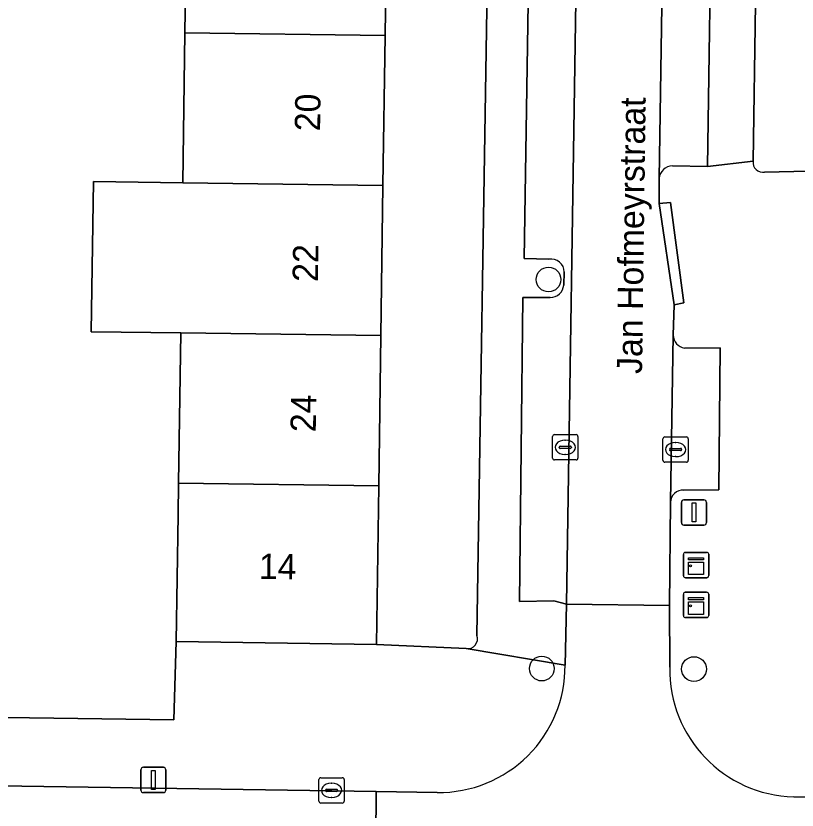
# Model space of a CAD drawing. Extents: x 163683 to 164494, y 382709 to 383872.
# Drawn here: x 164173.17 to 164204.03, y 383440.62 to 383471.99 of the extents above; entities that cross this region are included whole.
import ezdxf

# ---------------------------------------------------------------- set-up
doc = ezdxf.new("R2010")
doc.units = 0
for name, color, linetype in [('IMGEO_Boom', 7, 'Continuous'), ('IMGEO_Erf', 7, 'Continuous'), ('IMGEO_Kast', 7, 'Continuous'), ('IMGEO_Kolk', 7, 'Continuous'), ('IMGEO_Lichtmast', 7, 'Continuous'), ('IMGEO_Openbare_ruimte_label', 7, 'Continuous'), ('IMGEO_Pand', 7, 'Continuous'), ('IMGEO_Pand_nummerreeks', 7, 'Continuous'), ('IMGEO_Parkeervlak_open', 7, 'Continuous'), ('IMGEO_Rijbaan_lokaal_open', 7, 'Continuous'), ('IMGEO_Voetpad_open', 7, 'Continuous')]:
    doc.layers.add(name, color=color, linetype=linetype)

msp = doc.modelspace()

# ---------------------------------------------------------------- linework, layer by layer
at = {"layer": 'IMGEO_Boom'}
for centre in [(164194.213, 383461.577), (164193.949, 383446.208), (164199.96, 383446.187)]:
    msp.add_circle(centre, 0.489, dxfattribs=at)
at = {"layer": 'IMGEO_Erf'}
for points in [[(164206.675, 383500), (164206.697, 383501.724), (164206.773, 383507.675), (164206.849, 383513.628), (164206.925, 383519.592), (164207.001, 383525.531), (164207.078, 383531.602), (164203.243, 383531.617), (164203.251, 383530.978), (164203.121, 383522.202), (164202.293, 383466.252)], [(164192.137, 383524.726), (164188.515, 383524.776), (164188.428, 383518.626), (164188.344, 383512.702), (164188.26, 383506.776), (164188.176, 383500.853), (164188.164, 383500), (164188.092, 383494.936), (164188.009, 383489.007), (164187.925, 383483.077), (164187.841, 383477.148), (164187.757, 383471.218), (164187.673, 383465.289), (164187.589, 383459.359), (164187.506, 383453.43), (164187.417, 383447.162), (164190.956, 383446.995)], [(164191.386, 383447.517), (164192.612, 383524.252)], [(164202.751, 383465.821), (164206.24, 383465.895), (164206.318, 383472.01), (164206.394, 383477.952), (164206.47, 383483.893), (164206.545, 383489.835), (164206.621, 383495.776), (164206.675, 383500)], [(164166.947, 383473.228), (164166.862, 383469.394), (164169.464, 383469.357), (164169.409, 383465.536), (164172.502, 383465.494), (164172.473, 383463.354), (164169.379, 383463.396), (164169.325, 383459.606), (164169.265, 383455.334), (164166.663, 383455.371), (164166.561, 383448.47), (164169.148, 383448.349), (164168.959, 383444.331), (164179.41, 383444.177), (164179.509, 383447.276), (164179.581, 383452.276), (164179.599, 383453.537), (164179.683, 383459.466), (164176.149, 383459.516), (164176.233, 383465.446), (164179.767, 383465.396), (164179.852, 383471.325), (164179.936, 383477.255)]]:
    msp.add_lwpolyline(points, dxfattribs=at)
for centre, radius, start, end in [((164202.685, 383466.209), 0.394, 173.7593, 279.7199), ((164191.013, 383447.386), 0.395, 261.7569, 19.2828)]:
    msp.add_arc(centre, radius, start, end, dxfattribs=at)
at = {"layer": 'IMGEO_Kast'}
for p, q in [((164199.542, 383449.873), (164199.542, 383450.714)), ((164199.542, 383450.714), (164199.542, 383449.873)), ((164199.617, 383450.798), (164200.458, 383450.798)), ((164200.458, 383450.798), (164199.617, 383450.798)), ((164200.542, 383450.723), (164200.542, 383449.882)), ((164200.542, 383449.882), (164200.542, 383450.723)), ((164200.467, 383449.798), (164199.626, 383449.798)), ((164199.626, 383449.798), (164200.467, 383449.798)), ((164199.542, 383448.297), (164199.542, 383449.138)), ((164199.542, 383449.138), (164199.542, 383448.297)), ((164199.617, 383449.222), (164200.458, 383449.222)), ((164200.458, 383449.222), (164199.617, 383449.222)), ((164200.542, 383449.147), (164200.542, 383448.306)), ((164200.542, 383448.306), (164200.542, 383449.147)), ((164200.467, 383448.222), (164199.626, 383448.222)), ((164199.626, 383448.222), (164200.467, 383448.222))]:
    msp.add_line(p, q, dxfattribs=at)
for points in [[(164199.737, 383450.588), (164200.337, 383450.588), (164200.337, 383450.503), (164199.737, 383450.503), (164199.737, 383450.588)], [(164199.737, 383450.413), (164200.337, 383450.413), (164200.337, 383449.924), (164199.737, 383449.924), (164199.737, 383450.413)], [(164199.737, 383449.012), (164200.337, 383449.012), (164200.337, 383448.927), (164199.737, 383448.927), (164199.737, 383449.012)], [(164199.737, 383448.837), (164200.337, 383448.837), (164200.337, 383448.348), (164199.737, 383448.348), (164199.737, 383448.837)]]:
    msp.add_lwpolyline(points, dxfattribs=at)
for centre in [(164199.821, 383450.262), (164199.821, 383448.686)]:
    msp.add_circle(centre, 0.0377, dxfattribs=at)
for centre, start, end in [((164199.62, 383450.72), 92.4484, 184.2845), ((164199.62, 383450.72), 92.4484, 184.2845), ((164200.464, 383450.72), 2.4484, 94.2845), ((164200.464, 383450.72), 2.4484, 94.2845), ((164199.62, 383449.876), 182.4484, 274.2845), ((164199.62, 383449.876), 182.4484, 274.2845), ((164200.464, 383449.876), 272.4484, 4.2845), ((164200.464, 383449.876), 272.4484, 4.2845), ((164199.62, 383449.144), 92.4484, 184.2845), ((164199.62, 383449.144), 92.4484, 184.2845), ((164200.464, 383449.144), 2.4484, 94.2845), ((164200.464, 383449.144), 2.4484, 94.2845), ((164199.62, 383448.3), 182.4484, 274.2845), ((164199.62, 383448.3), 182.4484, 274.2845), ((164200.464, 383448.3), 272.4484, 4.2845), ((164200.464, 383448.3), 272.4484, 4.2845)]:
    msp.add_arc(centre, 0.0779, start, end, dxfattribs=at)
at = {"layer": 'IMGEO_Kolk'}
for p, q in [((164194.448, 383455.448), (164195.3, 383455.448)), ((164194.373, 383454.522), (164194.373, 383455.374)), ((164194.861, 383455.228), (164194.886, 383455.228)), ((164195.374, 383455.374), (164195.374, 383454.522)), ((164198.732, 383454.435), (164198.732, 383455.287)), ((164198.807, 383455.361), (164199.659, 383455.361)), ((164199.22, 383455.141), (164199.245, 383455.141)), ((164199.733, 383455.287), (164199.733, 383454.435)), ((164194.632, 383454.942), (164194.632, 383454.954)), ((164195.07, 383454.905), (164194.672, 383454.905)), ((164194.675, 383454.991), (164195.073, 383454.991)), ((164195.116, 383454.954), (164195.116, 383454.942)), ((164198.991, 383454.855), (164198.991, 383454.867)), ((164199.429, 383454.818), (164199.031, 383454.818)), ((164199.034, 383454.904), (164199.432, 383454.904)), ((164199.475, 383454.867), (164199.475, 383454.855)), ((164195.3, 383454.448), (164194.448, 383454.448)), ((164194.884, 383454.668), (164194.859, 383454.668)), ((164199.243, 383454.581), (164199.218, 383454.581)), ((164199.659, 383454.361), (164198.807, 383454.361)), ((164185.215, 383441.894), (164186.067, 383441.894)), ((164185.14, 383440.968), (164185.14, 383441.82)), ((164185.628, 383441.674), (164185.653, 383441.674)), ((164186.141, 383441.82), (164186.141, 383440.968)), ((164185.399, 383441.388), (164185.399, 383441.4)), ((164185.837, 383441.351), (164185.439, 383441.351)), ((164185.442, 383441.437), (164185.84, 383441.437)), ((164185.883, 383441.4), (164185.883, 383441.388)), ((164185.651, 383441.114), (164185.626, 383441.114)), ((164186.067, 383440.894), (164185.215, 383440.894))]:
    msp.add_line(p, q, dxfattribs=at)
for points in [[(164194.448, 383455.448), (164195.3, 383455.448)], [(164194.373, 383454.522), (164194.373, 383455.374)], [(164195.374, 383455.374), (164195.374, 383454.522)], [(164198.732, 383454.435), (164198.732, 383455.287)], [(164198.807, 383455.361), (164199.659, 383455.361)], [(164199.733, 383455.287), (164199.733, 383454.435)], [(164195.3, 383454.448), (164194.448, 383454.448)], [(164199.659, 383454.361), (164198.807, 383454.361)], [(164185.215, 383441.894), (164186.067, 383441.894)], [(164185.14, 383440.968), (164185.14, 383441.82)], [(164186.141, 383441.82), (164186.141, 383440.968)], [(164186.067, 383440.894), (164185.215, 383440.894)]]:
    msp.add_lwpolyline(points, dxfattribs=at)
for centre, radius, start, end in [((164194.45, 383455.372), 0.0765, 91.552, 178.448), ((164194.45, 383455.372), 0.0765, 91.552, 178.448), ((164195.298, 383455.372), 0.0765, 1.552, 88.448), ((164195.298, 383455.372), 0.0765, 1.552, 88.448), ((164198.809, 383455.285), 0.0765, 91.552, 178.448), ((164198.809, 383455.285), 0.0765, 91.552, 178.448), ((164199.657, 383455.285), 0.0765, 1.552, 88.448), ((164199.657, 383455.285), 0.0765, 1.552, 88.448), ((164194.672, 383454.951), 0.0403, 85.8775, 175.7526), ((164194.669, 383454.941), 0.0366, 178.938, 274.7102), ((164195.073, 383454.948), 0.043, 264.8664, 352.4533), ((164195.077, 383454.953), 0.0386, 1.7309, 96.639), ((164199.031, 383454.864), 0.0403, 85.8775, 175.7526), ((164199.028, 383454.854), 0.0366, 178.938, 274.7102), ((164199.432, 383454.861), 0.043, 264.8664, 352.4533), ((164199.436, 383454.866), 0.0386, 1.7309, 96.639), ((164194.45, 383454.524), 0.0765, 181.552, 268.448), ((164194.45, 383454.524), 0.0765, 181.552, 268.448), ((164195.298, 383454.524), 0.0765, 271.552, 358.448), ((164195.298, 383454.524), 0.0765, 271.552, 358.448), ((164198.809, 383454.437), 0.0765, 181.552, 268.448), ((164198.809, 383454.437), 0.0765, 181.552, 268.448), ((164199.657, 383454.437), 0.0765, 271.552, 358.448), ((164199.657, 383454.437), 0.0765, 271.552, 358.448), ((164185.217, 383441.818), 0.0765, 91.552, 178.448), ((164185.217, 383441.818), 0.0765, 91.552, 178.448), ((164186.065, 383441.818), 0.0765, 1.552, 88.448), ((164186.065, 383441.818), 0.0765, 1.552, 88.448), ((164185.439, 383441.397), 0.0403, 85.8775, 175.7526), ((164185.436, 383441.387), 0.0366, 178.938, 274.7102), ((164185.84, 383441.394), 0.043, 264.8664, 352.4533), ((164185.844, 383441.399), 0.0386, 1.7309, 96.639), ((164185.217, 383440.97), 0.0765, 181.552, 268.448), ((164185.217, 383440.97), 0.0765, 181.552, 268.448), ((164186.065, 383440.97), 0.0765, 271.552, 358.448), ((164186.065, 383440.97), 0.0765, 271.552, 358.448)]:
    msp.add_arc(centre, radius, start, end, dxfattribs=at)
for centre, major_axis, ratio, start_param, end_param in [((164194.86, 383454.948), (-0.387, 0.002), 0.722429, 4.712389, 7.853982), ((164194.885, 383454.948), (-0.39, 0.002), 0.717154, 1.570796, 4.712389), ((164199.219, 383454.861), (-0.387, 0.002), 0.722429, 4.712389, 7.853982), ((164199.244, 383454.861), (-0.39, 0.002), 0.717154, 1.570796, 4.712389), ((164185.627, 383441.394), (-0.387, 0.002), 0.722429, 4.712389, 7.853982), ((164185.652, 383441.394), (-0.39, 0.002), 0.717154, 1.570796, 4.712389)]:
    msp.add_ellipse(centre, major_axis=major_axis, ratio=ratio, start_param=start_param, end_param=end_param, dxfattribs=at)
at = {"layer": 'IMGEO_Lichtmast'}
for p, q in [((164199.563, 383452.874), (164200.353, 383452.874)), ((164200.353, 383452.874), (164199.563, 383452.874)), ((164199.463, 383451.974), (164199.463, 383452.774)), ((164199.463, 383452.774), (164199.463, 383451.974)), ((164200.453, 383452.774), (164200.453, 383451.974)), ((164200.453, 383451.974), (164200.453, 383452.774)), ((164200.353, 383451.874), (164199.563, 383451.874)), ((164199.563, 383451.874), (164200.353, 383451.874)), ((164178.107, 383441.406), (164178.107, 383442.206)), ((164178.107, 383442.206), (164178.107, 383441.406)), ((164178.207, 383442.306), (164178.997, 383442.306)), ((164178.997, 383442.306), (164178.207, 383442.306)), ((164179.097, 383442.206), (164179.097, 383441.406)), ((164179.097, 383441.406), (164179.097, 383442.206)), ((164178.997, 383441.306), (164178.207, 383441.306)), ((164178.207, 383441.306), (164178.997, 383441.306))]:
    msp.add_line(p, q, dxfattribs=at)
for points in [[(164199.883, 383452.749), (164200.033, 383452.749), (164200.033, 383451.999), (164199.883, 383451.999), (164199.883, 383452.749)], [(164178.527, 383442.181), (164178.677, 383442.181), (164178.677, 383441.431), (164178.527, 383441.431), (164178.527, 383442.181)]]:
    msp.add_lwpolyline(points, dxfattribs=at)
for centre, start, end in [((164199.563, 383452.774), 90, 180), ((164199.563, 383452.774), 90, 180), ((164200.353, 383452.774), 0, 90), ((164200.353, 383452.774), 360, 90), ((164199.563, 383451.974), 180, 270), ((164199.563, 383451.974), 180, 270), ((164200.353, 383451.974), 270, 0), ((164200.353, 383451.974), 270, 0), ((164178.207, 383442.206), 90, 180), ((164178.207, 383442.206), 90, 180), ((164178.997, 383442.206), 0, 90), ((164178.997, 383442.206), 360, 90), ((164178.207, 383441.406), 180, 270), ((164178.207, 383441.406), 180, 270), ((164178.997, 383441.406), 270, 0), ((164178.997, 383441.406), 270, 0)]:
    msp.add_arc(centre, 0.1, start, end, dxfattribs=at)
at = {"layer": 'IMGEO_Pand'}
for points in [[(164179.852, 383471.325), (164187.757, 383471.218), (164187.841, 383477.148), (164179.936, 383477.255)], [(164179.852, 383471.325), (164179.767, 383465.396), (164187.673, 383465.289), (164187.757, 383471.218)], [(164187.673, 383465.289), (164179.767, 383465.396), (164176.233, 383465.446), (164176.149, 383459.516), (164179.683, 383459.466), (164187.589, 383459.359)], [(164187.589, 383459.359), (164179.683, 383459.466), (164179.599, 383453.537), (164187.506, 383453.43)], [(164187.506, 383453.43), (164179.599, 383453.537), (164179.581, 383452.276), (164179.509, 383447.276), (164187.417, 383447.162)]]:
    msp.add_lwpolyline(points, close=True, dxfattribs=at)
at = {"layer": 'IMGEO_Parkeervlak_open'}
for points in [[(164194.274, 383460.865), (164193.2, 383460.864), (164193.07, 383448.862), (164194.428, 383448.884), (164194.923, 383448.752), (164196.069, 383522.793)], [(164199.471, 383522.704), (164198.585, 383465.567)], [(164194.544, 383477.529), (164193.493, 383477.558), (164193.246, 383462.406), (164194.229, 383462.376)], [(164199.109, 383466.067), (164200.495, 383466.036), (164200.664, 383477.637), (164199.592, 383477.647)], [(164194.837, 383461.877), (164194.815, 383461.36)], [(164199.141, 383459.374), (164199.029, 383452.776)], [(164199.55, 383453.255), (164200.942, 383453.268), (164200.995, 383458.876), (164199.591, 383458.866)]]:
    msp.add_lwpolyline(points, dxfattribs=at)
for centre, radius, start, end in [((164199.126, 383465.525), 0.542, 91.7651, 175.5496), ((164194.322, 383461.869), 0.516, 0.9086, 100.3384), ((164194.283, 383461.399), 0.534, 269.0851, 355.8302), ((164199.674, 383459.393), 0.533, 182.0361, 261.0347), ((164199.521, 383452.764), 0.492, 86.6403, 178.5497)]:
    msp.add_arc(centre, radius, start, end, dxfattribs=at)
at = {"layer": 'IMGEO_Rijbaan_lokaal_open'}
for points in [[(164199.471, 383522.704), (164196.069, 383522.793), (164194.923, 383448.752), (164198.999, 383448.694), (164199.029, 383452.776), (164199.141, 383459.374), (164199.173, 383460.573), (164198.587, 383464.574), (164198.585, 383465.567)], [(164163.3, 383436.138), (164167.31, 383436.08), (164168.774, 383436.076), (164172.813, 383435.951), (164187.361, 383435.783), (164187.4, 383441.347), (164168.137, 383441.639), (164157.865, 383441.878), (164154.333, 383442.182), (164150.93, 383442.666), (164143.938, 383443.868), (164142.909, 383438.334), (164149.832, 383437.111), (164154.039, 383436.604)]]:
    msp.add_lwpolyline(points, close=True, dxfattribs=at)
for points in [[(164199.001, 383446.256), (164198.999, 383448.694), (164194.923, 383448.752), (164194.865, 383446.337)], [(164189.818, 383441.31), (164187.4, 383441.347), (164187.361, 383435.783), (164206.797, 383435.477), (164207.11, 383441.075), (164203.903, 383441.138)]]:
    msp.add_lwpolyline(points, dxfattribs=at)
for centre, radius, start, end in [((164189.876, 383446.299), 4.989, 269.3319, 0.4406), ((164204.039, 383446.175), 5.039, 179.0816, 268.4485)]:
    msp.add_arc(centre, radius, start, end, dxfattribs=at)
at = {"layer": 'IMGEO_Voetpad_open'}
for points in [[(164192.612, 383524.252), (164191.386, 383447.517)], [(164199.592, 383477.647), (164200.664, 383477.637), (164200.495, 383466.036), (164202.293, 383466.252), (164203.121, 383522.202)], [(164194.229, 383462.376), (164193.246, 383462.406), (164193.493, 383477.558), (164194.544, 383477.529)], [(164202.293, 383466.252), (164200.495, 383466.036), (164199.109, 383466.067)], [(164206.057, 383454.918), (164206.268, 383460.383), (164206.355, 383464.385), (164206.24, 383465.895), (164202.751, 383465.821)], [(164198.585, 383465.567), (164198.587, 383464.574), (164199.035, 383464.618), (164199.557, 383460.655), (164199.173, 383460.573), (164199.141, 383459.374)], [(164194.815, 383461.36), (164194.837, 383461.877)], [(164190.956, 383446.995), (164194.865, 383446.337), (164194.923, 383448.752), (164194.428, 383448.884), (164193.07, 383448.862), (164193.2, 383460.864), (164194.274, 383460.865)], [(164199.591, 383458.866), (164200.995, 383458.876), (164200.942, 383453.268), (164199.55, 383453.255)], [(164203.903, 383441.138), (164207.11, 383441.075), (164205.945, 383443.58), (164205.938, 383447.019), (164206.057, 383454.918)], [(164199.029, 383452.776), (164198.999, 383448.694), (164199.001, 383446.256)], [(164194.865, 383446.337), (164190.956, 383446.995), (164187.417, 383447.162), (164179.509, 383447.276), (164179.41, 383444.177), (164168.959, 383444.331), (164166.373, 383444.453), (164164.288, 383444.476), (164161.879, 383444.588), (164151.652, 383445.682), (164151.716, 383447.23), (164143.782, 383447.602), (164139.869, 383447.846), (164138.328, 383446.241)], [(164141.593, 383444.304), (164143.938, 383443.868), (164150.93, 383442.666), (164154.333, 383442.182), (164157.865, 383441.878), (164168.137, 383441.639), (164187.4, 383441.347), (164189.818, 383441.31)]]:
    msp.add_lwpolyline(points, dxfattribs=at)
msp.add_lwpolyline([(164199.173, 383460.573), (164199.557, 383460.655), (164199.035, 383464.618), (164198.587, 383464.574)], close=True, dxfattribs=at)
for centre, radius, start, end in [((164199.126, 383465.525), 0.542, 91.7651, 175.5496), ((164202.685, 383466.209), 0.394, 173.7593, 279.7199), ((164194.322, 383461.869), 0.516, 0.9086, 100.3384), ((164194.283, 383461.399), 0.534, 269.0851, 355.8302), ((164199.674, 383459.393), 0.533, 182.0361, 261.0347), ((164199.521, 383452.764), 0.492, 86.6403, 178.5497), ((164191.013, 383447.386), 0.395, 261.7569, 19.2828), ((164189.876, 383446.299), 4.989, 269.3319, 0.4406), ((164204.039, 383446.175), 5.039, 179.0816, 268.4485)]:
    msp.add_arc(centre, radius, start, end, dxfattribs=at)

# ---------------------------------------------------------------- texts
at = {"layer": 'IMGEO_Openbare_ruimte_label'}
msp.add_text('Jan Hofmeyrstraat', height=1, rotation=89.2552, dxfattribs=at).set_placement((164197.908, 383457.842))
at = {"layer": 'IMGEO_Pand_nummerreeks'}
for s, rotation, p in [('20', 89.1782, (164185.188, 383467.427)), ('22', 89.1809, (164185.103, 383461.478)), ('24', 89.1782, (164185.018, 383455.538)), ('14', 359.1741, (164182.764, 383449.75))]:
    msp.add_text(s, height=1, rotation=rotation, dxfattribs=at).set_placement(p)

doc.saveas('drawing.dxf')
